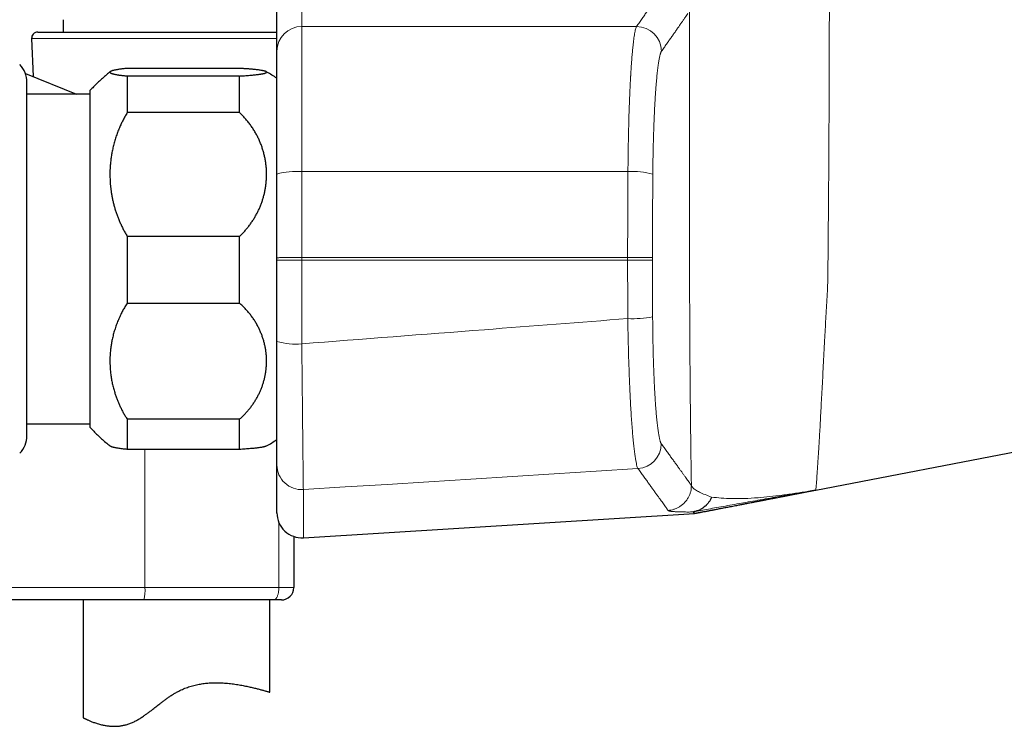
# Model space of a CAD drawing. Header units: millimetres. Extents: x 8 to 949, y 12 to 889.
# Tile 542 of 556: x 793 to 872, y 621 to 678. Entities that reach past the tile are written whole.
import ezdxf

# ---------------------------------------------------------------- set-up
doc = ezdxf.new("R2010")
doc.units = ezdxf.units.MM

msp = doc.modelspace()

# ---------------------------------------------------------------- linework, layer by layer
at = {"color": 252, "linetype": 'Continuous', "lineweight": 0}
for p, q in [((816.111, 680.348), (816.111, 677.083)), ((816.111, 677.083), (816.111, 665.439)), ((816.111, 677.083), (842.971, 677.083)), ((814.111, 676.105), (794.431, 676.105)), ((816.111, 665.439), (816.111, 658.539)), ((816.111, 665.439), (842.28, 665.439)), ((816.111, 658.539), (816.111, 658.339)), ((816.111, 658.539), (842.255, 658.539)), ((816.111, 658.339), (816.111, 651.625)), ((816.111, 658.339), (842.255, 658.339)), ((842.255, 658.339), (842.255, 658.539)), ((844.25, 658.539), (844.25, 658.341)), ((803.528, 632.079), (803.528, 643.155)), ((816.236, 639.93), (816.236, 636.069)), ((857.352, 639.892), (857.355, 639.899)), ((814.267, 632.079), (814.267, 637.291)), ((782.701, 632.079), (803.528, 632.079)), ((803.528, 632.079), (814.267, 632.079)), ((814.267, 632.079), (815.471, 632.079))]:
    msp.add_line(p, q, dxfattribs=at)
at = {"color": 7, "linetype": 'Continuous', "lineweight": 30}
for p, q in [((814.111, 675.091), (814.111, 678.351)), ((796.959, 677.627), (796.959, 676.627)), ((794.931, 676.627), (814.111, 676.627)), ((794.431, 676.105), (794.563, 673.06)), ((814.111, 665.239), (814.111, 675.091)), ((793.933, 673.315), (798.026, 671.659)), ((811.111, 673.723), (802.111, 673.723)), ((802.111, 673.109), (802.111, 670.18)), ((811.111, 673.109), (802.111, 673.109)), ((811.111, 670.18), (811.111, 673.109)), ((799.111, 671.659), (794.061, 671.659)), ((799.111, 671.939), (799.111, 651.055)), ((811.111, 670.18), (802.111, 670.18)), ((814.111, 658.536), (814.111, 665.239)), ((802.111, 660.244), (802.111, 654.896)), ((811.111, 660.244), (802.111, 660.244)), ((811.111, 654.896), (811.111, 660.244)), ((814.111, 658.339), (814.111, 658.536)), ((814.111, 651.82), (814.111, 658.339)), ((802.111, 654.896), (811.111, 654.896)), ((799.111, 651.055), (799.111, 644.939)), ((802.111, 645.573), (802.111, 643.155)), ((811.111, 645.573), (802.111, 645.573)), ((811.111, 643.155), (811.111, 645.573)), ((794.061, 645.218), (799.111, 645.218)), ((857.352, 639.892), (882.611, 644.735)), ((811.111, 643.155), (802.111, 643.155)), ((814.111, 638.065), (814.111, 641.917)), ((854.182, 639.284), (857.333, 639.888)), ((857.333, 639.888), (857.352, 639.892)), ((814.112, 638.051), (814.111, 638.067)), ((816.235, 636.069), (847.613, 638.021)), ((847.613, 638.021), (847.614, 638.021)), ((815.471, 636.17), (815.471, 632.079)), ((803.446, 631.079), (781.701, 631.079)), ((798.559, 631.079), (798.559, 621.642)), ((813.869, 631.079), (803.446, 631.079)), ((813.559, 623.677), (813.559, 631.079)), ((814.471, 631.079), (813.869, 631.079))]:
    msp.add_line(p, q, dxfattribs=at)
at = {"color": 252, "linetype": 'Continuous', "lineweight": 0, "flags": 128}
for points in [[(816.236, 639.93), (819.592, 640.141), (822.948, 640.353), (826.304, 640.565), (829.66, 640.776), (833.016, 640.988), (836.372, 641.199), (839.728, 641.41), (843.084, 641.621)], [(814.267, 632.079), (814.266, 632.007), (814.263, 631.936), (814.258, 631.866), (814.251, 631.797), (814.242, 631.729), (814.231, 631.663), (814.218, 631.599), (814.204, 631.538), (814.188, 631.479), (814.17, 631.424), (814.15, 631.371), (814.13, 631.323), (814.108, 631.278), (814.084, 631.237), (814.06, 631.201), (814.034, 631.169), (814.008, 631.142), (813.981, 631.119), (813.954, 631.101), (813.926, 631.089), (813.897, 631.081), (813.869, 631.079)]]:
    msp.add_lwpolyline(points, dxfattribs=at)
at = {"color": 252, "linetype": 'Continuous', "lineweight": 0}
for centre, radius, start, end in [((816.107, 675.087), 1.996, 89.88089, 179.87198), ((842.959, 675.075), 2.008, 0.46926, 89.65499), ((815.633, 660.121), 5.339, 84.86123, 106.55996), ((842.683, 659.407), 6.045, 74.72994, 93.81813), ((842.672, 662.344), 8.706, 267.33207, 280.51921), ((815.633, 657.08), 5.476, 253.86804, 275.0127), ((842.948, 643.624), 2.008, 273.88533, 359.55027), ((816.108, 641.922), 1.996, 180.13805, 273.67573), ((800.426, 631.83), 3.112, 346.02121, 4.57687)]:
    msp.add_arc(centre, radius, start, end, dxfattribs=at)
at = {"color": 7, "linetype": 'Continuous', "lineweight": 30}
for centre, radius, start, end in [((794.931, 676.127), 0.5, 90, 182.48126), ((792.061, 672.61), 2, 0, 45), ((792.061, 644.267), 2, 315, 0), ((816.111, 638.065), 2, 180, 273.56), ((814.471, 632.079), 1, 270, 0)]:
    msp.add_arc(centre, radius, start, end, dxfattribs=at)
at = {"color": 252, "linetype": 'Continuous', "lineweight": 0}
for points, knots in [([(842.971, 677.083), (843.048, 677.192), (843.201, 677.41), (843.418, 677.719), (843.626, 678.015), (843.823, 678.296), (844.009, 678.564), (844.186, 678.817), (844.347, 679.049), (844.495, 679.261), (844.63, 679.455), (844.756, 679.638), (844.873, 679.808), (844.983, 679.967), (845.048, 680.063), (845.081, 680.111)], [0, 0, 0, 0, 0.080171, 0.16031, 0.240417, 0.320494, 0.400541, 0.480558, 0.560547, 0.633845, 0.70712, 0.780373, 0.853603, 0.926812, 1, 1, 1, 1]), ([(847.083, 678.117), (847.047, 678.064), (846.975, 677.959), (846.854, 677.784), (846.723, 677.596), (846.582, 677.393), (846.431, 677.176), (846.269, 676.944), (846.102, 676.706), (845.931, 676.461), (845.756, 676.211), (845.572, 675.95), (845.379, 675.676), (845.179, 675.391), (845.038, 675.191), (844.967, 675.091)], [0, 0, 0, 0, 0.079929, 0.159866, 0.239812, 0.319769, 0.399737, 0.479718, 0.559714, 0.633057, 0.706413, 0.779785, 0.853173, 0.926578, 1, 1, 1, 1]), ([(847.37, 640.262), (847.366, 640.545), (847.357, 641.111), (847.344, 641.989), (847.332, 642.884), (847.32, 643.799), (847.308, 644.741), (847.298, 645.602), (847.29, 646.376), (847.283, 647.05), (847.277, 647.729), (847.27, 648.413), (847.265, 649.102), (847.259, 649.797), (847.254, 650.447), (847.25, 651.051), (847.247, 651.605), (847.244, 652.158), (847.241, 652.702), (847.238, 653.226), (847.236, 653.703), (847.234, 654.147), (847.233, 654.58), (847.231, 655.035), (847.229, 655.487), (847.228, 655.902), (847.227, 656.314), (847.226, 656.745), (847.224, 657.225), (847.223, 657.716), (847.221, 658.217), (847.22, 658.729), (847.219, 659.251), (847.217, 659.784), (847.215, 660.893), (847.211, 662.577), (847.208, 664.835), (847.206, 667.097), (847.205, 669.364), (847.205, 671.635), (847.206, 673.911), (847.209, 676.192), (847.211, 677.712), (847.213, 678.473)], [0, 0, 0, 0, 0.027143, 0.05417, 0.081116, 0.108019, 0.134916, 0.162361, 0.180971, 0.199517, 0.218009, 0.236459, 0.254877, 0.273275, 0.291663, 0.306216, 0.320635, 0.334925, 0.349091, 0.362698, 0.375211, 0.385677, 0.3967, 0.408284, 0.420427, 0.431176, 0.439895, 0.451801, 0.46397, 0.476401, 0.489096, 0.502053, 0.515274, 0.528758, 0.542507, 0.599407, 0.656341, 0.713334, 0.770409, 0.82759, 0.8849, 0.942362, 1, 1, 1, 1]), ([(858.3, 656.325), (858.307, 656.572), (858.32, 657.074), (858.327, 657.838), (858.333, 658.616), (858.339, 659.399), (858.346, 660.183), (858.353, 660.966), (858.36, 661.747), (858.37, 662.81), (858.381, 664.158), (858.392, 665.792), (858.401, 667.416), (858.41, 669.031), (858.419, 670.633), (858.426, 672.233), (858.432, 673.826), (858.436, 675.411), (858.437, 676.996), (858.439, 678.052), (858.44, 678.583)], [0, 0, 0, 0, 0.033513, 0.068219, 0.103464, 0.138857, 0.174203, 0.20944, 0.244574, 0.279627, 0.352919, 0.4262, 0.499651, 0.571425, 0.643326, 0.715113, 0.786549, 0.85757, 0.92846, 1, 1, 1, 1]), ([(842.28, 665.439), (842.282, 665.669), (842.285, 666.133), (842.294, 666.826), (842.304, 667.522), (842.317, 668.215), (842.333, 668.905), (842.35, 669.551), (842.368, 670.153), (842.387, 670.711), (842.408, 671.259), (842.429, 671.773), (842.451, 672.253), (842.473, 672.683), (842.489, 672.971), (842.498, 673.129), (842.5, 673.178), (842.503, 673.227), (842.506, 673.275), (842.509, 673.324), (842.517, 673.453), (842.53, 673.669), (842.551, 673.969), (842.574, 674.279), (842.598, 674.595), (842.626, 674.915), (842.655, 675.233), (842.685, 675.531), (842.716, 675.807), (842.747, 676.059), (842.78, 676.296), (842.815, 676.512), (842.852, 676.705), (842.89, 676.868), (842.93, 677.001), (842.957, 677.055), (842.971, 677.083)], [0, 0, 0, 0, 0.038808, 0.078139, 0.117994, 0.158372, 0.199276, 0.240704, 0.275912, 0.31149, 0.34744, 0.38376, 0.416031, 0.448589, 0.47748, 0.48128, 0.485083, 0.488891, 0.492703, 0.496518, 0.500337, 0.523473, 0.54854, 0.575539, 0.604469, 0.63533, 0.668123, 0.702847, 0.734816, 0.768263, 0.803189, 0.839594, 0.877478, 0.91684, 0.957681, 1, 1, 1, 1]), ([(844.967, 675.091), (844.958, 675.077), (844.939, 675.047), (844.911, 674.982), (844.884, 674.903), (844.856, 674.806), (844.829, 674.695), (844.802, 674.57), (844.775, 674.431), (844.749, 674.277), (844.723, 674.107), (844.697, 673.923), (844.671, 673.722), (844.646, 673.508), (844.621, 673.28), (844.597, 673.039), (844.574, 672.786), (844.551, 672.521), (844.529, 672.245), (844.507, 671.955), (844.486, 671.652), (844.466, 671.336), (844.446, 671.008), (844.427, 670.671), (844.41, 670.326), (844.393, 669.975), (844.378, 669.618), (844.363, 669.253), (844.35, 668.878), (844.337, 668.494), (844.325, 668.102), (844.314, 667.703), (844.305, 667.299), (844.297, 666.891), (844.289, 666.481), (844.283, 666.069), (844.278, 665.655), (844.276, 665.378), (844.275, 665.239)], [0, 0, 0, 0, 0.028127, 0.056207, 0.084282, 0.112393, 0.140429, 0.167815, 0.19518, 0.222564, 0.250005, 0.277908, 0.305762, 0.333609, 0.36149, 0.389507, 0.41705, 0.444567, 0.472096, 0.499676, 0.527742, 0.555778, 0.583825, 0.611927, 0.639979, 0.667394, 0.694791, 0.722209, 0.749686, 0.777668, 0.805594, 0.833505, 0.861443, 0.889545, 0.917183, 0.944778, 0.97237, 1, 1, 1, 1]), ([(842.255, 658.539), (842.255, 658.922), (842.256, 659.688), (842.258, 660.838), (842.261, 661.989), (842.266, 663.139), (842.272, 664.29), (842.278, 665.056), (842.28, 665.439)], [0, 0, 0, 0, 0.166286, 0.332725, 0.499315, 0.666057, 0.832952, 1, 1, 1, 1]), ([(844.275, 665.239), (844.273, 664.927), (844.268, 664.303), (844.263, 663.366), (844.258, 662.429), (844.255, 661.476), (844.252, 660.507), (844.25, 659.523), (844.25, 658.867), (844.25, 658.539)], [0, 0, 0, 0, 0.140071, 0.280073, 0.420032, 0.559976, 0.706597, 0.853261, 1, 1, 1, 1]), ([(842.267, 653.648), (842.266, 653.961), (842.263, 654.586), (842.259, 655.524), (842.257, 656.462), (842.256, 657.401), (842.255, 658.026), (842.255, 658.339)], [0, 0, 0, 0, 0.200205, 0.400307, 0.600307, 0.800204, 1, 1, 1, 1]), ([(844.25, 658.341), (844.25, 658.058), (844.25, 657.49), (844.251, 656.639), (844.254, 655.738), (844.257, 654.786), (844.26, 654.119), (844.262, 653.785)], [0, 0, 0, 0, 0.186702, 0.373355, 0.559989, 0.779964, 1, 1, 1, 1]), ([(857.531, 642.38), (857.542, 642.546), (857.564, 642.874), (857.602, 643.437), (857.64, 644.055), (857.68, 644.734), (857.72, 645.47), (857.762, 646.259), (857.807, 647.096), (857.854, 647.979), (857.903, 648.905), (857.954, 649.873), (858.006, 650.879), (858.057, 651.846), (858.109, 652.764), (858.155, 653.63), (858.202, 654.508), (858.26, 655.404), (858.286, 656.014), (858.3, 656.325)], [0, 0, 0, 0, 0.063811, 0.126623, 0.188972, 0.251235, 0.313547, 0.375871, 0.438103, 0.500186, 0.562216, 0.624433, 0.686904, 0.749161, 0.798752, 0.848834, 0.898758, 0.948196, 1, 1, 1, 1]), ([(816.111, 651.625), (820.994, 652.003), (829.712, 652.678), (838.431, 653.352), (842.267, 653.648)], [0, 0, 0, 0, 0.56, 1, 1, 1, 1]), ([(843.084, 641.621), (843.067, 641.655), (843.032, 641.724), (842.979, 641.908), (842.926, 642.15), (842.873, 642.454), (842.82, 642.817), (842.768, 643.237), (842.717, 643.713), (842.668, 644.243), (842.619, 644.826), (842.573, 645.458), (842.528, 646.137), (842.487, 646.856), (842.448, 647.613), (842.412, 648.402), (842.379, 649.222), (842.349, 650.068), (842.323, 650.937), (842.3, 651.826), (842.281, 652.731), (842.272, 653.342), (842.267, 653.648)], [0, 0, 0, 0, 0.050104, 0.100113, 0.150062, 0.199978, 0.249881, 0.299789, 0.349721, 0.399699, 0.449753, 0.499919, 0.550066, 0.600067, 0.649973, 0.699827, 0.749667, 0.799529, 0.84945, 0.899471, 0.949637, 1, 1, 1, 1]), ([(844.262, 653.785), (844.262, 653.64), (844.264, 653.351), (844.268, 652.919), (844.274, 652.489), (844.28, 652.062), (844.288, 651.643), (844.297, 651.232), (844.307, 650.829), (844.318, 650.431), (844.33, 650.037), (844.344, 649.647), (844.358, 649.263), (844.374, 648.888), (844.391, 648.52), (844.408, 648.164), (844.427, 647.819), (844.446, 647.487), (844.466, 647.165), (844.487, 646.853), (844.509, 646.551), (844.531, 646.26), (844.555, 645.982), (844.579, 645.717), (844.604, 645.468), (844.629, 645.234), (844.654, 645.017), (844.68, 644.813), (844.706, 644.622), (844.733, 644.445), (844.76, 644.283), (844.788, 644.137), (844.816, 644.007), (844.844, 643.893), (844.872, 643.796), (844.9, 643.716), (844.928, 643.652), (844.947, 643.623), (844.956, 643.609)], [0, 0, 0, 0, 0.028093, 0.056164, 0.084257, 0.112418, 0.140507, 0.167933, 0.195347, 0.222791, 0.250306, 0.278268, 0.306171, 0.334057, 0.361968, 0.390015, 0.417567, 0.445062, 0.472543, 0.500052, 0.528032, 0.555997, 0.583993, 0.612064, 0.640088, 0.66747, 0.694845, 0.722255, 0.749739, 0.777713, 0.805634, 0.833545, 0.861488, 0.889595, 0.917231, 0.944815, 0.972391, 1, 1, 1, 1]), ([(816.111, 651.625), (816.114, 651.327), (816.12, 650.731), (816.129, 649.85), (816.137, 648.986), (816.146, 648.141), (816.154, 647.318), (816.162, 646.522), (816.17, 645.755), (816.178, 645.02), (816.185, 644.321), (816.192, 643.662), (816.198, 643.048), (816.205, 642.482), (816.21, 641.968), (816.215, 641.506), (816.22, 641.098), (816.224, 640.745), (816.228, 640.449), (816.231, 640.213), (816.234, 640.032), (816.235, 639.964), (816.236, 639.93)], [0, 0, 0, 0, 0.050203, 0.100261, 0.15022, 0.20012, 0.249995, 0.299879, 0.349804, 0.399808, 0.449931, 0.500222, 0.550506, 0.600608, 0.650579, 0.700462, 0.750294, 0.800113, 0.849953, 0.899852, 0.949851, 1, 1, 1, 1]), ([(844.956, 643.609), (845.032, 643.503), (845.185, 643.293), (845.402, 642.994), (845.609, 642.709), (845.805, 642.437), (845.991, 642.181), (846.165, 641.94), (846.329, 641.713), (846.483, 641.5), (846.628, 641.299), (846.764, 641.11), (846.891, 640.934), (847.007, 640.771), (847.114, 640.623), (847.21, 640.488), (847.296, 640.366), (847.346, 640.297), (847.37, 640.262)], [0, 0, 0, 0, 0.0628104, 0.1256043, 0.1883826, 0.2511464, 0.3138965, 0.3755137, 0.4371195, 0.4987148, 0.5603006, 0.6231343, 0.6859599, 0.7487783, 0.8115906, 0.8743977, 0.9372005, 1, 1, 1, 1]), ([(857.353, 639.9), (857.356, 639.916), (857.36, 639.948), (857.375, 640.085), (857.392, 640.293), (857.411, 640.557), (857.431, 640.856), (857.451, 641.175), (857.475, 641.534), (857.501, 641.93), (857.521, 642.231), (857.531, 642.38)], [0, 0, 0, 0, 0.1252693, 0.2493708, 0.3740404, 0.4998696, 0.6011244, 0.7023659, 0.8029669, 0.9023236, 1, 1, 1, 1]), ([(845.495, 638.267), (845.47, 638.301), (845.421, 638.371), (845.335, 638.492), (845.24, 638.627), (845.134, 638.775), (845.019, 638.937), (844.894, 639.11), (844.761, 639.297), (844.617, 639.496), (844.463, 639.711), (844.298, 639.94), (844.121, 640.185), (843.935, 640.444), (843.738, 640.717), (843.531, 641.004), (843.314, 641.304), (843.161, 641.515), (843.084, 641.621)], [0, 0, 0, 0, 0.0625878, 0.1251908, 0.1878093, 0.2504442, 0.3130957, 0.3746454, 0.4362123, 0.497797, 0.5594, 0.6222796, 0.6851794, 0.7480998, 0.8110416, 0.8740052, 0.9369911, 1, 1, 1, 1]), ([(847.37, 640.262), (847.367, 640.184), (847.362, 640.025), (847.317, 639.787), (847.244, 639.548), (847.137, 639.314), (846.999, 639.093), (846.832, 638.889), (846.639, 638.71), (846.426, 638.558), (846.2, 638.437), (845.966, 638.349), (845.73, 638.29), (845.572, 638.274), (845.495, 638.267)], [0, 0, 0, 0, 0.077359, 0.15779, 0.240857, 0.326018, 0.412635, 0.499998, 0.587361, 0.673978, 0.75914, 0.842209, 0.92264, 1, 1, 1, 1]), ([(847.37, 640.262), (847.396, 640.204), (847.447, 640.091), (847.68, 639.909), (848.019, 639.721), (848.459, 639.525), (848.814, 639.397), (848.993, 639.333)], [0, 0, 0, 0, 0.199426, 0.397527, 0.59606, 0.796482, 1, 1, 1, 1]), ([(856.743, 639.789), (856.455, 639.739), (855.881, 639.64), (854.99, 639.483), (854.118, 639.329), (853.29, 639.183), (852.496, 639.042), (851.741, 638.909), (850.997, 638.777), (850.269, 638.647), (849.559, 638.52), (848.895, 638.401), (848.273, 638.287), (847.882, 638.217), (847.686, 638.182)], [0, 0, 0, 0, 0.080122, 0.160244, 0.240319, 0.320339, 0.400298, 0.48021, 0.56012, 0.64809, 0.73605, 0.82389, 0.911754, 1, 1, 1, 1]), ([(848.993, 639.333), (849.245, 639.303), (849.75, 639.242), (850.644, 639.203), (851.624, 639.211), (852.631, 639.269), (853.648, 639.363), (854.649, 639.481), (855.735, 639.633), (856.443, 639.745), (856.798, 639.802)], [0, 0, 0, 0, 0.137362, 0.27601, 0.415561, 0.555386, 0.665591, 0.776376, 0.887889, 1, 1, 1, 1]), ([(856.798, 639.801), (856.788, 639.799), (856.767, 639.794), (856.751, 639.791), (856.743, 639.789)], [0, 0, 0, 0, 0.4784446, 1, 1, 1, 1]), ([(847.537, 638.137), (847.46, 638.136), (847.307, 638.135), (847.093, 638.134), (846.892, 638.135), (846.705, 638.136), (846.551, 638.139), (846.425, 638.142), (846.325, 638.146), (846.23, 638.149), (846.14, 638.154), (846.054, 638.159), (845.957, 638.166), (845.855, 638.175), (845.756, 638.186), (845.672, 638.2), (845.604, 638.214), (845.551, 638.23), (845.513, 638.248), (845.501, 638.26), (845.495, 638.267)], [0, 0, 0, 0, 0.065623, 0.130377, 0.194277, 0.257338, 0.319579, 0.359895, 0.399871, 0.439513, 0.478826, 0.519407, 0.561586, 0.625682, 0.689244, 0.752297, 0.814871, 0.876993, 0.938693, 1, 1, 1, 1])]:
    msp.add_open_spline(points, degree=3, knots=knots, dxfattribs=at)
at = {"color": 7, "linetype": 'Continuous', "lineweight": 30}
for points, knots in [([(800.745, 673.461), (800.726, 673.446), (800.591, 673.341), (800.352, 673.137), (800.026, 672.851), (799.712, 672.556), (799.406, 672.253), (799.21, 672.043), (799.111, 671.939)], [0, 0, 0, 0, 0.03289, 0.229116, 0.421837, 0.614558, 0.807279, 1, 1, 1, 1]), ([(802.111, 673.723), (802.048, 673.716), (801.922, 673.703), (801.756, 673.684), (801.605, 673.665), (801.47, 673.646), (801.347, 673.627), (801.234, 673.608), (801.133, 673.589), (801.042, 673.57), (800.963, 673.55), (800.893, 673.53), (800.833, 673.509), (800.784, 673.488), (800.748, 673.466), (800.723, 673.443), (800.712, 673.419), (800.719, 673.395), (800.737, 673.375), (800.76, 673.357), (800.793, 673.34), (800.837, 673.321), (800.896, 673.301), (800.965, 673.281), (801.039, 673.263), (801.114, 673.247), (801.197, 673.23), (801.28, 673.215), (801.363, 673.202), (801.442, 673.19), (801.527, 673.178), (801.622, 673.165), (801.729, 673.151), (801.849, 673.137), (801.976, 673.123), (802.066, 673.114), (802.111, 673.109)], [0, 0, 0, 0, 0.034453, 0.068954, 0.100262, 0.13157, 0.163012, 0.194453, 0.225707, 0.256961, 0.288337, 0.319712, 0.353311, 0.386945, 0.420688, 0.454465, 0.495373, 0.536344, 0.563939, 0.591533, 0.619206, 0.646879, 0.681091, 0.71534, 0.741617, 0.767893, 0.794242, 0.820591, 0.840915, 0.861239, 0.881598, 0.901957, 0.926434, 0.950912, 0.975456, 1, 1, 1, 1]), ([(811.111, 673.109), (811.161, 673.112), (811.261, 673.118), (811.435, 673.129), (811.629, 673.142), (811.845, 673.159), (812.051, 673.176), (812.239, 673.193), (812.406, 673.211), (812.558, 673.228), (812.701, 673.247), (812.813, 673.263), (812.895, 673.277), (812.955, 673.288), (813.009, 673.298), (813.063, 673.31), (813.116, 673.323), (813.164, 673.338), (813.204, 673.352), (813.235, 673.366), (813.258, 673.379), (813.276, 673.394), (813.286, 673.412), (813.281, 673.433), (813.259, 673.453), (813.226, 673.471), (813.19, 673.485), (813.157, 673.496), (813.119, 673.507), (813.073, 673.519), (813.02, 673.531), (812.945, 673.546), (812.846, 673.563), (812.717, 673.583), (812.57, 673.602), (812.43, 673.618), (812.306, 673.632), (812.204, 673.642), (812.097, 673.652), (811.979, 673.662), (811.851, 673.672), (811.712, 673.683), (811.569, 673.693), (811.422, 673.703), (811.27, 673.713), (811.164, 673.719), (811.111, 673.723)], [0, 0, 0, 0, 0.01793, 0.035875, 0.064886, 0.09396, 0.125261, 0.156637, 0.184361, 0.212135, 0.242994, 0.273919, 0.290596, 0.307273, 0.32399, 0.340708, 0.362057, 0.383405, 0.404838, 0.426271, 0.445457, 0.464659, 0.494506, 0.524411, 0.555188, 0.586027, 0.602789, 0.619551, 0.636353, 0.653156, 0.672682, 0.692224, 0.722618, 0.753075, 0.784454, 0.815905, 0.833018, 0.850132, 0.867293, 0.884455, 0.904218, 0.924001, 0.942965, 0.96193, 0.980965, 1, 1, 1, 1]), ([(814.111, 672.939), (813.979, 673.023), (813.714, 673.191), (813.423, 673.363), (813.263, 673.45), (813.241, 673.461)], [0, 0, 0, 0, 0.463239, 0.926477, 1, 1, 1, 1]), ([(794.061, 651.743), (794.061, 651.872), (794.061, 652.128), (794.061, 652.521), (794.061, 652.918), (794.061, 653.321), (794.061, 653.729), (794.061, 654.145), (794.061, 654.558), (794.061, 654.966), (794.061, 655.367), (794.061, 655.769), (794.061, 656.175), (794.061, 656.582), (794.061, 657.012), (794.061, 657.465), (794.061, 657.938), (794.061, 658.412), (794.061, 658.885), (794.061, 659.359), (794.061, 659.809), (794.061, 660.234), (794.061, 660.633), (794.061, 661.031), (794.061, 661.426), (794.061, 661.819), (794.061, 662.21), (794.061, 662.61), (794.061, 663.018), (794.061, 663.432), (794.061, 663.842), (794.061, 664.246), (794.061, 664.645), (794.061, 665.036), (794.061, 665.391), (794.061, 665.711), (794.061, 665.999), (794.061, 666.283), (794.061, 666.562), (794.061, 666.837), (794.061, 667.108), (794.061, 667.401), (794.061, 667.715), (794.061, 668.047), (794.061, 668.37), (794.061, 668.682), (794.061, 668.985), (794.061, 669.279), (794.061, 669.573), (794.061, 669.866), (794.061, 670.155), (794.061, 670.428), (794.061, 670.687), (794.061, 670.924), (794.061, 671.139), (794.061, 671.334), (794.061, 671.516), (794.061, 671.684), (794.061, 671.839), (794.061, 671.98), (794.061, 672.097), (794.061, 672.194), (794.061, 672.274), (794.061, 672.345), (794.061, 672.409), (794.061, 672.463), (794.061, 672.509), (794.061, 672.55), (794.061, 672.583), (794.061, 672.603), (794.061, 672.612), (794.061, 672.61), (794.061, 672.61)], [0, 0, 0, 0, 0.014895, 0.029762, 0.044613, 0.059464, 0.074328, 0.08922, 0.104492, 0.118576, 0.132642, 0.146703, 0.16077, 0.174855, 0.188971, 0.205214, 0.221423, 0.237616, 0.253811, 0.270026, 0.286279, 0.300111, 0.313917, 0.327708, 0.341494, 0.355288, 0.369099, 0.382941, 0.398028, 0.413085, 0.428129, 0.443172, 0.458229, 0.473316, 0.488163, 0.499741, 0.511307, 0.522867, 0.534428, 0.545996, 0.557579, 0.569183, 0.584435, 0.599657, 0.614864, 0.630071, 0.645294, 0.660546, 0.676039, 0.693125, 0.710188, 0.72725, 0.744333, 0.761456, 0.777016, 0.792543, 0.808055, 0.823566, 0.839093, 0.854651, 0.869991, 0.881958, 0.893912, 0.905859, 0.917808, 0.929764, 0.941737, 0.953732, 0.968486, 0.983213, 0.997927, 1, 1, 1, 1]), ([(802.111, 670.18), (802.051, 670.08), (801.931, 669.88), (801.767, 669.574), (801.613, 669.263), (801.465, 668.932), (801.324, 668.581), (801.192, 668.208), (801.077, 667.832), (800.977, 667.452), (800.897, 667.083), (800.833, 666.725), (800.784, 666.38), (800.748, 666.033), (800.726, 665.709), (800.716, 665.408), (800.714, 665.128), (800.721, 664.847), (800.736, 664.561), (800.76, 664.274), (800.792, 663.985), (800.834, 663.694), (800.886, 663.401), (800.947, 663.108), (801.017, 662.815), (801.098, 662.523), (801.187, 662.235), (801.286, 661.949), (801.395, 661.663), (801.514, 661.379), (801.646, 661.093), (801.789, 660.807), (801.944, 660.522), (802.055, 660.337), (802.111, 660.244)], [0, 0, 0, 0, 0.032797, 0.065615, 0.098434, 0.131232, 0.1689, 0.206607, 0.244329, 0.28204, 0.31971, 0.353322, 0.386952, 0.420583, 0.454195, 0.481057, 0.507919, 0.535271, 0.562623, 0.590707, 0.618797, 0.646881, 0.675694, 0.704508, 0.733492, 0.762481, 0.791465, 0.820341, 0.849216, 0.878769, 0.908322, 0.938879, 0.969444, 1, 1, 1, 1]), ([(811.111, 660.244), (811.184, 660.314), (811.328, 660.453), (811.533, 660.673), (811.728, 660.9), (811.914, 661.136), (812.09, 661.381), (812.256, 661.634), (812.41, 661.894), (812.552, 662.158), (812.68, 662.425), (812.796, 662.695), (812.9, 662.97), (812.992, 663.25), (813.072, 663.534), (813.14, 663.822), (813.195, 664.114), (813.238, 664.411), (813.267, 664.712), (813.283, 665.016), (813.285, 665.323), (813.273, 665.631), (813.246, 665.942), (813.205, 666.252), (813.149, 666.563), (813.078, 666.87), (812.993, 667.173), (812.894, 667.471), (812.781, 667.766), (812.653, 668.059), (812.509, 668.349), (812.35, 668.635), (812.176, 668.916), (811.988, 669.188), (811.788, 669.45), (811.577, 669.702), (811.352, 669.947), (811.192, 670.102), (811.111, 670.18)], [0, 0, 0, 0, 0.026101, 0.052214, 0.078315, 0.104831, 0.131348, 0.158274, 0.185213, 0.21214, 0.238566, 0.264993, 0.291662, 0.318343, 0.345013, 0.372096, 0.399191, 0.426275, 0.454202, 0.482141, 0.510068, 0.538424, 0.566779, 0.59553, 0.624281, 0.65316, 0.681582, 0.710016, 0.738437, 0.76734, 0.796242, 0.825598, 0.854953, 0.884459, 0.913192, 0.942077, 0.970961, 1, 1, 1, 1]), ([(802.111, 654.896), (802.048, 654.796), (801.92, 654.596), (801.746, 654.29), (801.597, 654.004), (801.473, 653.74), (801.349, 653.456), (801.22, 653.125), (801.093, 652.746), (800.984, 652.363), (800.897, 651.992), (800.829, 651.633), (800.779, 651.288), (800.745, 650.97), (800.726, 650.679), (800.716, 650.418), (800.714, 650.157), (800.721, 649.864), (800.742, 649.535), (800.779, 649.173), (800.833, 648.809), (800.904, 648.443), (800.992, 648.077), (801.088, 647.742), (801.187, 647.441), (801.286, 647.172), (801.394, 646.907), (801.513, 646.641), (801.644, 646.372), (801.789, 646.101), (801.944, 645.834), (802.055, 645.66), (802.111, 645.573)], [0, 0, 0, 0, 0.034939, 0.0698906, 0.1048305, 0.131243, 0.1576557, 0.198152, 0.2386818, 0.279213, 0.3197113, 0.3555241, 0.3913478, 0.4271608, 0.4542067, 0.4812526, 0.5079305, 0.5346084, 0.5720288, 0.6094614, 0.6468816, 0.6853719, 0.7238757, 0.7623654, 0.7914763, 0.8205872, 0.8492279, 0.8778685, 0.9083938, 0.9389351, 0.9694757, 1, 1, 1, 1]), ([(811.111, 645.573), (811.184, 645.639), (811.329, 645.77), (811.533, 645.976), (811.728, 646.189), (811.914, 646.41), (812.09, 646.64), (812.256, 646.878), (812.411, 647.122), (812.552, 647.369), (812.68, 647.619), (812.796, 647.872), (812.899, 648.129), (812.992, 648.391), (813.072, 648.658), (813.14, 648.93), (813.195, 649.204), (813.238, 649.483), (813.267, 649.766), (813.283, 650.052), (813.285, 650.339), (813.273, 650.628), (813.246, 650.919), (813.205, 651.212), (813.148, 651.503), (813.078, 651.791), (812.993, 652.075), (812.894, 652.355), (812.781, 652.631), (812.653, 652.906), (812.509, 653.178), (812.349, 653.448), (812.175, 653.711), (811.988, 653.966), (811.788, 654.212), (811.575, 654.449), (811.351, 654.678), (811.191, 654.823), (811.111, 654.896)], [0, 0, 0, 0, 0.0261313, 0.0522855, 0.0784405, 0.1045728, 0.1314525, 0.1583555, 0.1852592, 0.2121398, 0.2385538, 0.2649886, 0.291424, 0.3178386, 0.3449368, 0.3720567, 0.3991768, 0.4262755, 0.4542337, 0.4822151, 0.5101966, 0.5381549, 0.5668937, 0.595658, 0.6244219, 0.6531603, 0.6816165, 0.7100983, 0.7385795, 0.7670349, 0.7963766, 0.8257482, 0.8551187, 0.8844592, 0.9133298, 0.9422309, 0.9711309, 1, 1, 1, 1]), ([(814.111, 641.917), (814.111, 641.933), (814.111, 641.964), (814.111, 642.035), (814.111, 642.121), (814.111, 642.226), (814.111, 642.347), (814.111, 642.483), (814.111, 642.632), (814.111, 642.792), (814.111, 642.967), (814.111, 643.156), (814.111, 643.359), (814.111, 643.576), (814.111, 643.806), (814.111, 644.05), (814.111, 644.307), (814.111, 644.576), (814.111, 644.855), (814.111, 645.144), (814.111, 645.445), (814.111, 645.757), (814.111, 646.081), (814.111, 646.416), (814.111, 646.76), (814.111, 647.112), (814.111, 647.47), (814.111, 647.834), (814.111, 648.202), (814.111, 648.577), (814.111, 648.96), (814.111, 649.352), (814.111, 649.752), (814.111, 650.157), (814.111, 650.567), (814.111, 650.981), (814.111, 651.399), (814.111, 651.679), (814.111, 651.82)], [0, 0, 0, 0, 0.029514, 0.058933, 0.088273, 0.117547, 0.146766, 0.175943, 0.203425, 0.230888, 0.258343, 0.285798, 0.313261, 0.340742, 0.36825, 0.395794, 0.423384, 0.451031, 0.478248, 0.505537, 0.532803, 0.560007, 0.587651, 0.615251, 0.642815, 0.670352, 0.69787, 0.724886, 0.751898, 0.778914, 0.805941, 0.833538, 0.861163, 0.888823, 0.916527, 0.944284, 0.972105, 1, 1, 1, 1]), ([(794.061, 644.267), (794.061, 644.267), (794.061, 644.265), (794.061, 644.272), (794.061, 644.289), (794.061, 644.321), (794.061, 644.368), (794.061, 644.436), (794.061, 644.519), (794.061, 644.62), (794.061, 644.736), (794.061, 644.863), (794.061, 644.997), (794.061, 645.135), (794.061, 645.285), (794.061, 645.446), (794.061, 645.619), (794.061, 645.803), (794.061, 645.995), (794.061, 646.195), (794.061, 646.402), (794.061, 646.618), (794.061, 646.816), (794.061, 646.992), (794.061, 647.142), (794.061, 647.296), (794.061, 647.454), (794.061, 647.653), (794.061, 647.897), (794.061, 648.19), (794.061, 648.492), (794.061, 648.782), (794.061, 649.055), (794.061, 649.312), (794.061, 649.569), (794.061, 649.862), (794.061, 650.193), (794.061, 650.568), (794.061, 650.951), (794.061, 651.342), (794.061, 651.609), (794.061, 651.743)], [0, 0, 0, 0, 0.000276, 0.027006, 0.053772, 0.080597, 0.112535, 0.144402, 0.176234, 0.208071, 0.239949, 0.271907, 0.299289, 0.326614, 0.353905, 0.381188, 0.408486, 0.435822, 0.463221, 0.489493, 0.515714, 0.541905, 0.568087, 0.584548, 0.60102, 0.617507, 0.634014, 0.650547, 0.678785, 0.70697, 0.735126, 0.763282, 0.78542, 0.807586, 0.829793, 0.85076, 0.880614, 0.910434, 0.94025, 0.970096, 1, 1, 1, 1]), ([(799.111, 644.939), (799.211, 644.832), (799.412, 644.619), (799.724, 644.311), (800.044, 644.011), (800.373, 643.721), (800.607, 643.523), (800.733, 643.425), (800.744, 643.416)], [0, 0, 0, 0, 0.196274, 0.392548, 0.588821, 0.785096, 0.981371, 1, 1, 1, 1]), ([(813.241, 643.415), (813.25, 643.42), (813.403, 643.503), (813.695, 643.675), (813.973, 643.851), (814.111, 643.939)], [0, 0, 0, 0, 0.029104, 0.514552, 1, 1, 1, 1]), ([(802.111, 643.155), (802.041, 643.162), (801.9, 643.176), (801.71, 643.199), (801.535, 643.222), (801.39, 643.243), (801.272, 643.262), (801.176, 643.28), (801.089, 643.297), (801.014, 643.314), (800.95, 643.331), (800.895, 643.347), (800.848, 643.363), (800.81, 643.378), (800.78, 643.392), (800.759, 643.404), (800.749, 643.412), (800.744, 643.416)], [0, 0, 0, 0, 0.090114, 0.18023, 0.270958, 0.361687, 0.428048, 0.49441, 0.560992, 0.627574, 0.68673, 0.745924, 0.804677, 0.863465, 0.912624, 0.961784, 1, 1, 1, 1]), ([(813.241, 643.416), (813.231, 643.41), (813.207, 643.398), (813.151, 643.379), (813.085, 643.361), (813.02, 643.346), (812.956, 643.333), (812.886, 643.321), (812.792, 643.305), (812.693, 643.291), (812.589, 643.278), (812.485, 643.265), (812.349, 643.25), (812.175, 643.233), (811.988, 643.216), (811.788, 643.2), (811.576, 643.184), (811.352, 643.169), (811.192, 643.159), (811.111, 643.155)], [0, 0, 0, 0, 0.056469, 0.131007, 0.197652, 0.242932, 0.288211, 0.333645, 0.379078, 0.454121, 0.491736, 0.52935, 0.596932, 0.66465, 0.732721, 0.799295, 0.866042, 0.932931, 1, 1, 1, 1]), ([(847.615, 638.021), (847.644, 638.026), (847.699, 638.037), (847.779, 638.052), (847.852, 638.065), (847.918, 638.078), (847.981, 638.09), (848.039, 638.101), (848.093, 638.111), (848.14, 638.12), (848.206, 638.132), (848.3, 638.15), (848.427, 638.174), (848.559, 638.199), (848.691, 638.224), (848.814, 638.248), (848.919, 638.268), (849.012, 638.285), (849.099, 638.302), (849.194, 638.32), (849.316, 638.343), (849.463, 638.372), (849.63, 638.404), (849.795, 638.435), (849.96, 638.467), (850.124, 638.499), (850.301, 638.533), (850.492, 638.57), (850.696, 638.609), (850.902, 638.649), (851.091, 638.686), (851.26, 638.719), (851.405, 638.747), (851.538, 638.773), (851.661, 638.796), (851.775, 638.819), (851.883, 638.84), (852.009, 638.864), (852.158, 638.893), (852.299, 638.92), (852.414, 638.942), (852.502, 638.96), (852.601, 638.979), (852.702, 638.998), (852.796, 639.016), (852.873, 639.031), (852.938, 639.044), (852.994, 639.055), (853.049, 639.065), (853.117, 639.079), (853.199, 639.094), (853.291, 639.112), (853.376, 639.129), (853.463, 639.145), (853.555, 639.163), (853.66, 639.183), (853.778, 639.206), (853.903, 639.23), (854.04, 639.256), (854.133, 639.274), (854.182, 639.284)], [0, 0, 0, 0, 0.0162148, 0.0308406, 0.0439425, 0.0555787, 0.0658014, 0.0766621, 0.0854669, 0.0923234, 0.0986023, 0.1158812, 0.13403, 0.1531339, 0.171494, 0.1880874, 0.2030693, 0.2137523, 0.225456, 0.2383333, 0.2524193, 0.2754184, 0.2988029, 0.3222669, 0.345835, 0.3697337, 0.3943875, 0.4244124, 0.4554076, 0.4871211, 0.5191746, 0.5435932, 0.566043, 0.5865425, 0.6055702, 0.6233985, 0.6400336, 0.6561558, 0.6823284, 0.7106733, 0.7227982, 0.7367017, 0.7524109, 0.7698788, 0.7842901, 0.7963947, 0.8062321, 0.814431, 0.8229953, 0.8320758, 0.8470271, 0.861539, 0.8756937, 0.8879723, 0.9019864, 0.9177024, 0.9352876, 0.954959, 0.9765886, 1, 1, 1, 1]), ([(848.993, 639.333), (848.975, 639.29), (848.939, 639.206), (848.877, 639.09), (848.814, 638.986), (848.751, 638.896), (848.692, 638.82), (848.638, 638.757), (848.59, 638.705), (848.544, 638.659), (848.512, 638.629), (848.493, 638.611), (848.488, 638.607), (848.484, 638.603), (848.479, 638.599), (848.475, 638.595), (848.431, 638.556), (848.347, 638.488), (848.217, 638.4), (848.084, 638.326), (847.951, 638.265), (847.819, 638.217), (847.73, 638.193), (847.686, 638.182)], [0, 0, 0, 0, 0.076704, 0.148195, 0.214086, 0.274067, 0.327907, 0.372468, 0.411435, 0.444745, 0.479987, 0.483865, 0.487571, 0.491106, 0.49447, 0.497663, 0.500684, 0.590583, 0.678117, 0.76302, 0.845072, 0.924106, 1, 1, 1, 1]), ([(856.798, 639.801), (856.839, 639.808), (856.92, 639.822), (857.019, 639.839), (857.094, 639.852), (857.145, 639.861), (857.198, 639.87), (857.249, 639.879), (857.302, 639.889), (857.336, 639.896), (857.353, 639.899)], [0, 0, 0, 0, 0.249655, 0.499349, 0.592988, 0.686503, 0.780485, 0.876511, 0.938463, 1, 1, 1, 1]), ([(847.686, 638.182), (847.678, 638.18), (847.661, 638.175), (847.63, 638.168), (847.58, 638.155), (847.537, 638.142), (847.54, 638.139), (847.541, 638.138)], [0, 0, 0, 0, 0.044509, 0.091397, 0.19861, 0.483205, 1, 1, 1, 1]), ([(847.613, 638.023), (847.614, 638.023), (847.616, 638.022), (847.606, 638.04), (847.582, 638.077), (847.555, 638.117), (847.541, 638.137)], [0, 0, 0, 0, 0.147708, 0.431816, 0.715912, 1, 1, 1, 1]), ([(798.559, 621.642), (798.56, 621.641), (798.562, 621.64), (798.581, 621.63), (798.61, 621.615), (798.652, 621.593), (798.706, 621.566), (798.773, 621.533), (798.852, 621.495), (798.943, 621.453), (799.043, 621.408), (799.152, 621.361), (799.273, 621.312), (799.405, 621.262), (799.548, 621.211), (799.703, 621.16), (799.869, 621.112), (800.029, 621.071), (800.18, 621.037), (800.32, 621.01), (800.465, 620.987), (800.616, 620.968), (800.773, 620.953), (800.936, 620.945), (801.104, 620.943), (801.262, 620.949), (801.408, 620.96), (801.54, 620.975), (801.674, 620.995), (801.811, 621.021), (801.95, 621.054), (802.091, 621.093), (802.234, 621.139), (802.375, 621.192), (802.514, 621.25), (802.651, 621.314), (802.788, 621.384), (802.926, 621.459), (803.063, 621.54), (803.2, 621.625), (803.336, 621.714), (803.496, 621.823), (803.68, 621.953), (803.886, 622.106), (804.127, 622.29), (804.402, 622.505), (804.679, 622.722), (804.926, 622.912), (805.141, 623.074), (805.36, 623.232), (805.584, 623.386), (805.814, 623.533), (806.032, 623.661), (806.238, 623.771), (806.43, 623.865), (806.626, 623.951), (806.827, 624.031), (807.032, 624.104), (807.241, 624.169), (807.452, 624.227), (807.662, 624.277), (807.869, 624.319), (808.073, 624.353), (808.277, 624.381), (808.481, 624.404), (808.686, 624.42), (808.89, 624.431), (809.092, 624.437), (809.312, 624.438), (809.547, 624.433), (809.797, 624.421), (810.041, 624.404), (810.282, 624.381), (810.518, 624.353), (810.749, 624.322), (810.973, 624.288), (811.189, 624.251), (811.396, 624.213), (811.594, 624.174), (811.784, 624.135), (811.967, 624.094), (812.143, 624.054), (812.31, 624.014), (812.468, 623.975), (812.62, 623.936), (812.764, 623.899), (812.899, 623.863), (813.022, 623.829), (813.135, 623.798), (813.235, 623.77), (813.323, 623.745), (813.398, 623.724), (813.458, 623.706), (813.503, 623.693), (813.535, 623.684), (813.553, 623.679), (813.561, 623.676), (813.559, 623.677), (813.558, 623.677)], [0, 0, 0, 0, 0.012125, 0.02425, 0.036472, 0.048695, 0.061214, 0.073733, 0.086348, 0.098964, 0.111086, 0.123208, 0.135405, 0.147603, 0.160029, 0.172456, 0.184963, 0.197469, 0.206499, 0.215529, 0.224599, 0.233669, 0.242883, 0.252098, 0.261378, 0.270657, 0.277471, 0.284285, 0.29114, 0.297994, 0.304991, 0.311989, 0.319044, 0.3261, 0.332916, 0.339733, 0.346595, 0.353457, 0.360432, 0.367407, 0.374409, 0.381412, 0.392216, 0.403024, 0.41383, 0.43015, 0.44647, 0.457489, 0.46851, 0.479528, 0.490651, 0.501776, 0.512895, 0.521589, 0.530284, 0.539047, 0.54781, 0.556792, 0.565774, 0.574833, 0.583891, 0.592585, 0.60128, 0.610034, 0.618788, 0.627713, 0.636639, 0.645616, 0.654593, 0.666172, 0.677751, 0.689418, 0.701085, 0.713, 0.724915, 0.736908, 0.748901, 0.760692, 0.772483, 0.784343, 0.796203, 0.808277, 0.820351, 0.832499, 0.844647, 0.857508, 0.870368, 0.883322, 0.896275, 0.909529, 0.922783, 0.936143, 0.949503, 0.961953, 0.974403, 0.986943, 0.999484, 1, 1, 1, 1])]:
    msp.add_open_spline(points, degree=3, knots=knots, dxfattribs=at)
at = {"color": 252, "linetype": 'Continuous', "lineweight": 0}
for points in [[(814.111, 658.536), (814.115, 658.536), (814.121, 658.536), (814.174, 658.537), (814.258, 658.537), (814.374, 658.537), (814.52, 658.538), (814.693, 658.538), (814.89, 658.538), (815.109, 658.538), (815.344, 658.538), (815.592, 658.539), (815.85, 658.539), (816.024, 658.539), (816.111, 658.539)], [(814.111, 658.339), (814.119, 658.339), (814.134, 658.339), (814.253, 658.339), (814.437, 658.339), (814.688, 658.339), (814.993, 658.339), (815.341, 658.339), (815.719, 658.339), (815.98, 658.339), (816.111, 658.339)], [(844.25, 658.539), (844.204, 658.539), (844.113, 658.539), (843.645, 658.539), (843.004, 658.539), (842.505, 658.539), (842.255, 658.539)], [(844.25, 658.341), (844.204, 658.341), (844.113, 658.341), (843.645, 658.34), (843.004, 658.339), (842.505, 658.339), (842.255, 658.339)]]:
    msp.add_open_spline(points, degree=3, dxfattribs=at)

doc.saveas('drawing.dxf')
